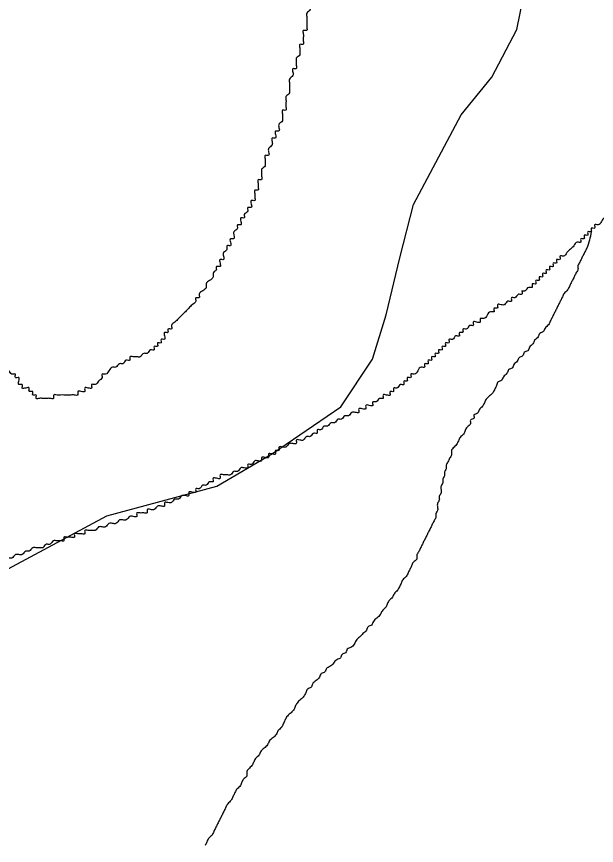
# Model space of a CAD drawing. Extents: x 813775 to 1157140, y 1757555 to 1979907.
# Drawn here: x 1016352 to 1017285, y 1868261 to 1869593 of the extents above; entities that cross this region are included whole.
import ezdxf

# ---------------------------------------------------------------- set-up
doc = ezdxf.new("R2010")
doc.units = 0
doc.layers.add('Level 2', color=7, linetype='Continuous')
doc.layers.add('Level 35', color=7, linetype='Continuous')

msp = doc.modelspace()

# ---------------------------------------------------------------- linework, layer by layer
at = {"layer": 'Level 2'}
msp.add_lwpolyline([(1015520.1, 1868174.2), (1015713.8, 1868418.7), (1015862.1, 1868529.3), (1016024.2, 1868593.5), (1016316.5, 1868693.9), (1016497.4, 1868790.7), (1016674.6, 1868838.2), (1016764.2, 1868891.2), (1016873.8, 1868966.1), (1016924.9, 1869042.8), (1016946.9, 1869114), (1016968.8, 1869205.4), (1016990.7, 1869291.2), (1017067.4, 1869435.5), (1017116.8, 1869495.8), (1017156.8, 1869572.6), (1017173.6, 1869654.6), (1017171.5, 1869805.8), (1017169.4, 1869923.5), (1017177.8, 1869990.7), (1017205.1, 1870047.4), (1017240.8, 1870097.9), (1017301.8, 1870142)], dxfattribs=at)
at = {"layer": 'Level 35'}
for points in [[(1017092.5, 1869945.1), (1017087, 1869939.5), (1017081.4, 1869934), (1017081.4, 1869928.4), (1017075.8, 1869928.4), (1017075.8, 1869922.8), (1017070.2, 1869922.8), (1017064.6, 1869917.2), (1017059.1, 1869911.6), (1017053.5, 1869906.1), (1017047.9, 1869900.5), (1017042.3, 1869900.5), (1017042.3, 1869894.9), (1017036.7, 1869894.9), (1017036.7, 1869889.3), (1017031.2, 1869889.3), (1017025.6, 1869889.3), (1017025.6, 1869883.7), (1017020, 1869883.7), (1017020, 1869878.1), (1017014.4, 1869878.1), (1017008.8, 1869872.6), (1017003.3, 1869867), (1016997.7, 1869867), (1016997.7, 1869861.4), (1016992.1, 1869861.4), (1016992.1, 1869855.8), (1016986.5, 1869855.8), (1016980.9, 1869850.2), (1016975.4, 1869844.7), (1016969.8, 1869844.7), (1016969.8, 1869839.1), (1016964.2, 1869839.1), (1016964.2, 1869833.5), (1016958.6, 1869833.5), (1016953.1, 1869827.9), (1016947.5, 1869827.9), (1016947.5, 1869822.3), (1016941.9, 1869822.3), (1016936.3, 1869816.7), (1016930.7, 1869811.2), (1016925.2, 1869811.2), (1016925.2, 1869805.6), (1016919.6, 1869805.6), (1016919.6, 1869800), (1016914, 1869800), (1016908.4, 1869794.4), (1016902.8, 1869794.4), (1016902.8, 1869788.8), (1016897.3, 1869783.3), (1016897.3, 1869777.7), (1016891.7, 1869777.7), (1016891.7, 1869772.1), (1016886.1, 1869772.1), (1016886.1, 1869766.5), (1016880.5, 1869760.9), (1016880.5, 1869755.3), (1016874.9, 1869755.3), (1016874.9, 1869749.8), (1016874.9, 1869744.2), (1016869.4, 1869738.6), (1016869.4, 1869733), (1016863.8, 1869727.4), (1016863.8, 1869721.9), (1016863.8, 1869716.3), (1016858.2, 1869716.3), (1016858.2, 1869710.7), (1016858.2, 1869705.1), (1016858.2, 1869699.5), (1016852.6, 1869699.5), (1016852.6, 1869693.9), (1016852.6, 1869688.4), (1016847.1, 1869688.4), (1016847.1, 1869682.8), (1016847.1, 1869677.2), (1016841.5, 1869671.6), (1016841.5, 1869666), (1016841.5, 1869660.5), (1016835.9, 1869654.9), (1016835.9, 1869649.3), (1016835.9, 1869643.7), (1016830.3, 1869638.1), (1016830.3, 1869632.5), (1016830.3, 1869627), (1016830.3, 1869621.4), (1016824.7, 1869621.4), (1016824.7, 1869615.8), (1016824.7, 1869610.2), (1016824.7, 1869604.6), (1016819.2, 1869599.1), (1016819.2, 1869593.5)], [(1016819.2, 1869593.5), (1016819.2, 1869587.9), (1016819.2, 1869582.3), (1016819.2, 1869576.7), (1016819.2, 1869571.1), (1016813.6, 1869571.1), (1016813.6, 1869565.6), (1016813.6, 1869560), (1016813.6, 1869554.4), (1016813.6, 1869548.8), (1016808, 1869548.8), (1016808, 1869543.2), (1016808, 1869537.6), (1016808, 1869532.1), (1016802.4, 1869526.5), (1016802.4, 1869520.9), (1016802.4, 1869515.3), (1016802.4, 1869509.7), (1016796.8, 1869509.7), (1016796.8, 1869504.2), (1016796.8, 1869498.6), (1016791.3, 1869493), (1016791.3, 1869487.4), (1016791.3, 1869481.8), (1016791.3, 1869476.2), (1016791.3, 1869470.7), (1016785.7, 1869465.1), (1016785.7, 1869459.5), (1016785.7, 1869453.9), (1016785.7, 1869448.3), (1016785.7, 1869442.8), (1016780.1, 1869442.8), (1016780.1, 1869437.2), (1016780.1, 1869431.6), (1016780.1, 1869426), (1016774.5, 1869420.4), (1016774.5, 1869414.8), (1016774.5, 1869409.3), (1016768.9, 1869409.3), (1016768.9, 1869403.7), (1016768.9, 1869398.1), (1016763.4, 1869398.1), (1016763.4, 1869392.5), (1016763.4, 1869386.9), (1016757.8, 1869381.4), (1016757.8, 1869375.8), (1016757.8, 1869370.2), (1016752.2, 1869370.2), (1016752.2, 1869364.6), (1016752.2, 1869359), (1016752.2, 1869353.4), (1016746.6, 1869347.9), (1016746.6, 1869342.3), (1016746.6, 1869336.7), (1016746.6, 1869331.1), (1016741, 1869331.1), (1016741, 1869325.5), (1016741, 1869320), (1016741, 1869314.4), (1016735.5, 1869314.4), (1016735.5, 1869308.8), (1016735.5, 1869303.2), (1016735.5, 1869297.6), (1016729.9, 1869297.6), (1016729.9, 1869292), (1016729.9, 1869286.5), (1016724.3, 1869286.5), (1016724.3, 1869280.9), (1016718.7, 1869275.3), (1016718.7, 1869269.7), (1016713.2, 1869269.7), (1016713.2, 1869264.1), (1016713.2, 1869258.6), (1016707.6, 1869258.6), (1016707.6, 1869253), (1016702, 1869247.4), (1016702, 1869241.8), (1016702, 1869236.2), (1016696.4, 1869236.2), (1016696.4, 1869230.6), (1016696.4, 1869225.1), (1016690.8, 1869225.1), (1016690.8, 1869219.5), (1016685.3, 1869213.9), (1016685.3, 1869208.3), (1016685.3, 1869202.7), (1016679.7, 1869202.7), (1016679.7, 1869197.2), (1016679.7, 1869191.6), (1016674.1, 1869191.6), (1016674.1, 1869186)], [(1017477.5, 1869437.2), (1017471.9, 1869437.2), (1017471.9, 1869431.6), (1017466.3, 1869431.6), (1017466.3, 1869426), (1017460.8, 1869426), (1017460.8, 1869420.4), (1017455.2, 1869420.4), (1017455.2, 1869414.8), (1017449.6, 1869414.8), (1017449.6, 1869409.3), (1017444, 1869409.3), (1017438.4, 1869403.7), (1017432.9, 1869398.1), (1017427.3, 1869398.1), (1017427.3, 1869392.5), (1017421.7, 1869392.5), (1017421.7, 1869386.9), (1017416.1, 1869381.4), (1017410.5, 1869381.4), (1017410.5, 1869375.8), (1017405, 1869375.8), (1017405, 1869370.2), (1017399.4, 1869364.6), (1017393.8, 1869359), (1017388.2, 1869353.4), (1017382.6, 1869347.9), (1017382.6, 1869342.3), (1017377.1, 1869342.3), (1017377.1, 1869336.7), (1017371.5, 1869331.1), (1017365.9, 1869325.5), (1017360.3, 1869320), (1017354.8, 1869320), (1017354.8, 1869314.4), (1017349.2, 1869314.4), (1017343.6, 1869314.4), (1017343.6, 1869308.8), (1017338, 1869308.8), (1017338, 1869303.2), (1017332.4, 1869303.2), (1017332.4, 1869297.6), (1017326.9, 1869297.6), (1017326.9, 1869292), (1017321.3, 1869292), (1017321.3, 1869286.5), (1017315.7, 1869286.5), (1017315.7, 1869280.9), (1017310.1, 1869280.9), (1017310.1, 1869275.3), (1017304.5, 1869275.3), (1017304.5, 1869269.7), (1017299, 1869269.7), (1017293.4, 1869264.1), (1017287.8, 1869258.6), (1017282.2, 1869258.6), (1017282.2, 1869253), (1017276.6, 1869253), (1017276.6, 1869247.4), (1017271.1, 1869247.4), (1017271.1, 1869241.8), (1017265.5, 1869241.8), (1017265.5, 1869236.2), (1017259.9, 1869236.2), (1017259.9, 1869230.6), (1017254.3, 1869230.6), (1017248.7, 1869225.1), (1017243.2, 1869219.5), (1017237.6, 1869213.9), (1017232, 1869208.3), (1017226.4, 1869208.3), (1017226.4, 1869202.7), (1017220.9, 1869202.7), (1017220.9, 1869197.2), (1017215.3, 1869197.2), (1017215.3, 1869191.6), (1017209.7, 1869191.6), (1017209.7, 1869186), (1017204.1, 1869186), (1017204.1, 1869180.4), (1017198.5, 1869180.4), (1017198.5, 1869174.8), (1017193, 1869174.8), (1017193, 1869169.2), (1017187.4, 1869169.2), (1017187.4, 1869163.7), (1017181.8, 1869163.7), (1017181.8, 1869158.1), (1017176.2, 1869158.1), (1017170.6, 1869152.5), (1017165.1, 1869152.5)], [(1017276.6, 1869247.4), (1017269.4, 1869220.9), (1017266.6, 1869215.3), (1017263.8, 1869209.7), (1017261, 1869204.1), (1017258.2, 1869198.5), (1017255.4, 1869193), (1017255.4, 1869187.4), (1017252.7, 1869181.8), (1017249.9, 1869176.2), (1017247.1, 1869170.6), (1017244.3, 1869165.1), (1017241.5, 1869159.5), (1017238.7, 1869153.9), (1017233.1, 1869148.3), (1017230.3, 1869142.7), (1017227.6, 1869137.1), (1017224.8, 1869131.6), (1017222, 1869126), (1017219.2, 1869120.4), (1017216.4, 1869114.8), (1017213.6, 1869109.2), (1017210.8, 1869103.7), (1017208, 1869098.1), (1017202.4, 1869092.5), (1017199.7, 1869086.9), (1017194.1, 1869084.1), (1017191.3, 1869078.5), (1017185.7, 1869073), (1017182.9, 1869067.4), (1017177.3, 1869061.8), (1017174.6, 1869056.2), (1017169, 1869053.4), (1017166.2, 1869047.8), (1017160.6, 1869045), (1017157.8, 1869039.5), (1017152.2, 1869033.9), (1017149.4, 1869028.3), (1017143.9, 1869025.5), (1017141.1, 1869019.9), (1017135.5, 1869014.3), (1017132.7, 1869008.8), (1017127.1, 1869006), (1017124.3, 1869000.4), (1017121.6, 1868994.8), (1017118.8, 1868989.2), (1017113.2, 1868983.6), (1017107.6, 1868978.1), (1017104.8, 1868972.5), (1017102, 1868966.9), (1017096.4, 1868961.3), (1017093.7, 1868955.7), (1017088.1, 1868952.9), (1017088.1, 1868947.4), (1017082.5, 1868944.6), (1017082.5, 1868939), (1017076.9, 1868933.4), (1017074.1, 1868927.8), (1017071.3, 1868922.2), (1017065.8, 1868916.7), (1017063, 1868911.1), (1017060.2, 1868905.5), (1017054.6, 1868899.9), (1017051.8, 1868894.3), (1017051.8, 1868888.8), (1017049, 1868883.2), (1017046.2, 1868877.6), (1017043.4, 1868872), (1017043.4, 1868866.4), (1017040.7, 1868860.8), (1017040.7, 1868855.3), (1017037.9, 1868849.7), (1017037.9, 1868844.1), (1017035.1, 1868838.5), (1017035.1, 1868832.9), (1017035.1, 1868827.4), (1017032.3, 1868821.8), (1017032.3, 1868816.2), (1017029.5, 1868810.6), (1017029.5, 1868805), (1017029.5, 1868799.4), (1017026.7, 1868793.9), (1017026.7, 1868788.3), (1017023.9, 1868782.7), (1017021.1, 1868777.1), (1017018.3, 1868771.5), (1017015.5, 1868766), (1017012.8, 1868760.4), (1017010, 1868754.8), (1017007.2, 1868749.2), (1017004.4, 1868743.6)], [(1016674.1, 1869186), (1016668.5, 1869180.4), (1016668.5, 1869174.8), (1016662.9, 1869169.2), (1016657.4, 1869163.7), (1016657.4, 1869158.1), (1016651.8, 1869152.5), (1016646.2, 1869146.9), (1016646.2, 1869141.3), (1016640.6, 1869141.3), (1016640.6, 1869135.8), (1016635, 1869130.2), (1016629.5, 1869124.6), (1016623.9, 1869119), (1016618.3, 1869113.4), (1016612.7, 1869107.8), (1016607.1, 1869102.3), (1016601.6, 1869096.7), (1016601.6, 1869091.1), (1016596, 1869091.1), (1016596, 1869085.5), (1016590.4, 1869085.5), (1016590.4, 1869079.9), (1016590.4, 1869074.4), (1016584.8, 1869074.4), (1016584.8, 1869068.8), (1016579.3, 1869068.8), (1016579.3, 1869063.2), (1016573.7, 1869063.2), (1016573.7, 1869057.6), (1016568.1, 1869057.6), (1016562.5, 1869052), (1016556.9, 1869052), (1016551.4, 1869046.4), (1016545.8, 1869046.4), (1016540.2, 1869046.4), (1016534.6, 1869046.4), (1016534.6, 1869040.9), (1016529, 1869040.9), (1016523.5, 1869035.3), (1016517.9, 1869035.3), (1016512.3, 1869029.7), (1016506.7, 1869029.7), (1016501.1, 1869024.1), (1016495.6, 1869018.5), (1016490, 1869018.5), (1016490, 1869013), (1016484.4, 1869007.4), (1016478.8, 1869001.8), (1016473.2, 1869001.8), (1016473.2, 1868996.2), (1016467.7, 1868996.2), (1016462.1, 1868996.2), (1016462.1, 1868990.6), (1016456.5, 1868990.6), (1016450.9, 1868990.6), (1016450.9, 1868985), (1016445.4, 1868985), (1016439.8, 1868985), (1016434.2, 1868985), (1016428.6, 1868985), (1016423, 1868985), (1016417.5, 1868985), (1016411.9, 1868985), (1016411.9, 1868979.5), (1016406.3, 1868979.5), (1016400.7, 1868979.5), (1016395.1, 1868979.5), (1016389.6, 1868979.5), (1016384, 1868979.5), (1016384, 1868985), (1016378.4, 1868985), (1016378.4, 1868990.6), (1016372.8, 1868990.6), (1016372.8, 1868996.2), (1016367.2, 1868996.2), (1016361.7, 1868996.2), (1016361.7, 1869001.8), (1016356.1, 1869001.8), (1016356.1, 1869007.4), (1016356.1, 1869013), (1016350.5, 1869013), (1016350.5, 1869018.5), (1016344.9, 1869018.5), (1016339.3, 1869024.1), (1016333.8, 1869024.1), (1016333.8, 1869029.7), (1016328.2, 1869029.7), (1016328.2, 1869035.3), (1016322.6, 1869035.3), (1016322.6, 1869040.9)], [(1017165.1, 1869152.5), (1017165.1, 1869146.9), (1017159.5, 1869146.9), (1017153.9, 1869141.3), (1017148.3, 1869141.3), (1017148.3, 1869135.8), (1017142.7, 1869135.8), (1017137.2, 1869130.2), (1017131.6, 1869130.2), (1017126, 1869130.2), (1017126, 1869124.6), (1017120.4, 1869124.6), (1017120.4, 1869119), (1017114.8, 1869119), (1017109.3, 1869113.4), (1017103.7, 1869107.8), (1017098.1, 1869107.8), (1017098.1, 1869102.3), (1017092.5, 1869102.3), (1017087, 1869102.3), (1017087, 1869096.7), (1017081.4, 1869096.7), (1017075.8, 1869091.1), (1017070.2, 1869091.1), (1017070.2, 1869085.5), (1017064.6, 1869085.5), (1017064.6, 1869079.9), (1017059.1, 1869079.9), (1017053.5, 1869074.4), (1017047.9, 1869074.4), (1017047.9, 1869068.8), (1017042.3, 1869068.8), (1017042.3, 1869063.2), (1017036.7, 1869063.2), (1017036.7, 1869057.6), (1017031.2, 1869057.6), (1017031.2, 1869052), (1017025.6, 1869052), (1017025.6, 1869046.4), (1017020, 1869046.4), (1017020, 1869040.9), (1017014.4, 1869040.9), (1017014.4, 1869035.3), (1017008.8, 1869035.3), (1017008.8, 1869029.7), (1017003.3, 1869029.7), (1016997.7, 1869024.1), (1016992.1, 1869018.5), (1016986.5, 1869018.5), (1016986.5, 1869013), (1016980.9, 1869013), (1016980.9, 1869007.4), (1016975.4, 1869007.4), (1016975.4, 1869001.8), (1016969.8, 1869001.8), (1016964.2, 1868996.2), (1016958.6, 1868996.2), (1016958.6, 1868990.6), (1016953.1, 1868990.6), (1016953.1, 1868985), (1016947.5, 1868985), (1016941.9, 1868985), (1016941.9, 1868979.5), (1016936.3, 1868979.5), (1016930.7, 1868973.9), (1016925.2, 1868973.9), (1016925.2, 1868968.3), (1016919.6, 1868968.3), (1016914, 1868968.3), (1016914, 1868962.7), (1016908.4, 1868962.7), (1016902.8, 1868962.7), (1016902.8, 1868957.1), (1016897.3, 1868957.1), (1016891.7, 1868957.1), (1016886.1, 1868951.6), (1016880.5, 1868951.6), (1016874.9, 1868946), (1016869.4, 1868946), (1016863.8, 1868940.4), (1016858.2, 1868940.4), (1016852.6, 1868934.8), (1016847.1, 1868934.8), (1016841.5, 1868929.2), (1016835.9, 1868929.2), (1016835.9, 1868923.6), (1016830.3, 1868923.6), (1016824.7, 1868918.1), (1016819.2, 1868918.1), (1016813.6, 1868912.5), (1016808, 1868912.5)], [(1016808, 1868912.5), (1016802.4, 1868912.5), (1016802.4, 1868906.9), (1016796.8, 1868906.9), (1016791.3, 1868906.9), (1016785.7, 1868901.3), (1016780.1, 1868901.3), (1016774.5, 1868901.3), (1016774.5, 1868895.7), (1016768.9, 1868895.7), (1016768.9, 1868890.2), (1016763.4, 1868890.2), (1016757.8, 1868890.2), (1016757.8, 1868884.6), (1016752.2, 1868884.6), (1016746.6, 1868884.6), (1016746.6, 1868879), (1016741, 1868879), (1016735.5, 1868879), (1016729.9, 1868873.4), (1016724.3, 1868873.4), (1016724.3, 1868867.8), (1016718.7, 1868867.8), (1016713.2, 1868867.8), (1016707.6, 1868862.2), (1016702, 1868862.2), (1016696.4, 1868856.7), (1016690.8, 1868856.7), (1016685.3, 1868856.7), (1016679.7, 1868856.7), (1016679.7, 1868851.1), (1016674.1, 1868851.1), (1016668.5, 1868851.1), (1016668.5, 1868845.5), (1016662.9, 1868845.5), (1016657.4, 1868839.9), (1016651.8, 1868839.9), (1016646.2, 1868834.3), (1016640.6, 1868834.3), (1016640.6, 1868828.8), (1016635, 1868828.8), (1016629.5, 1868828.8), (1016629.5, 1868823.2), (1016623.9, 1868823.2), (1016618.3, 1868823.2), (1016612.7, 1868817.6), (1016607.1, 1868817.6), (1016601.6, 1868812), (1016596, 1868812), (1016590.4, 1868812), (1016590.4, 1868806.4), (1016584.8, 1868806.4), (1016579.3, 1868806.4), (1016573.7, 1868800.8), (1016568.1, 1868800.8), (1016562.5, 1868800.8), (1016562.5, 1868795.3), (1016556.9, 1868795.3), (1016551.4, 1868795.3), (1016545.8, 1868795.3), (1016545.8, 1868789.7), (1016540.2, 1868789.7), (1016534.6, 1868789.7), (1016529, 1868784.1), (1016523.5, 1868784.1), (1016517.9, 1868784.1), (1016512.3, 1868778.5), (1016506.7, 1868778.5), (1016501.1, 1868778.5), (1016495.6, 1868772.9), (1016490, 1868772.9), (1016484.4, 1868772.9), (1016478.8, 1868767.3), (1016473.2, 1868767.3), (1016467.7, 1868767.3), (1016462.1, 1868767.3), (1016462.1, 1868761.8), (1016456.5, 1868761.8), (1016450.9, 1868761.8), (1016445.4, 1868761.8), (1016445.4, 1868756.2), (1016439.8, 1868756.2), (1016434.2, 1868756.2), (1016428.6, 1868756.2), (1016428.6, 1868750.6), (1016423, 1868750.6), (1016417.5, 1868750.6), (1016411.9, 1868750.6), (1016406.3, 1868745), (1016400.7, 1868745), (1016395.1, 1868739.4)], [(1016395.1, 1868739.4), (1016389.6, 1868739.4), (1016384, 1868739.4), (1016378.4, 1868739.4), (1016372.8, 1868733.9), (1016367.2, 1868733.9), (1016361.7, 1868728.3), (1016356.1, 1868728.3), (1016350.5, 1868728.3), (1016344.9, 1868722.7), (1016339.3, 1868722.7), (1016333.8, 1868722.7), (1016328.2, 1868722.7), (1016328.2, 1868717.1), (1016322.6, 1868717.1), (1016317, 1868717.1), (1016311.5, 1868717.1), (1016311.5, 1868711.5), (1016305.9, 1868711.5), (1016300.3, 1868711.5), (1016294.7, 1868711.5), (1016289.1, 1868711.5), (1016289.1, 1868705.9), (1016283.6, 1868705.9), (1016278, 1868705.9), (1016272.4, 1868705.9), (1016266.8, 1868705.9), (1016261.2, 1868700.4), (1016255.7, 1868700.4), (1016250.1, 1868700.4), (1016244.5, 1868700.4), (1016238.9, 1868700.4), (1016233.3, 1868694.8), (1016227.8, 1868694.8), (1016222.2, 1868694.8), (1016216.6, 1868694.8), (1016211, 1868694.8), (1016211, 1868689.2), (1016205.4, 1868689.2), (1016199.9, 1868689.2), (1016194.3, 1868689.2), (1016194.3, 1868683.6), (1016188.7, 1868683.6), (1016183.1, 1868683.6), (1016177.6, 1868683.6), (1016172, 1868678), (1016166.4, 1868678), (1016160.8, 1868672.5), (1016155.2, 1868672.5), (1016149.7, 1868672.5), (1016144.1, 1868666.9), (1016138.5, 1868666.9), (1016132.9, 1868666.9), (1016132.9, 1868661.3), (1016127.3, 1868661.3), (1016121.8, 1868661.3), (1016116.2, 1868655.7), (1016110.6, 1868655.7), (1016105, 1868655.7), (1016105, 1868650.1), (1016099.4, 1868650.1), (1016093.9, 1868650.1), (1016093.9, 1868644.5), (1016088.3, 1868644.5), (1016082.7, 1868644.5), (1016077.1, 1868639), (1016071.5, 1868639), (1016066, 1868639), (1016060.4, 1868633.4), (1016054.8, 1868633.4), (1016049.2, 1868627.8), (1016043.7, 1868627.8), (1016038.1, 1868627.8), (1016032.5, 1868627.8), (1016032.5, 1868622.2), (1016026.9, 1868622.2), (1016021.3, 1868622.2), (1016015.8, 1868622.2), (1016015.8, 1868616.6), (1016010.2, 1868616.6), (1016004.6, 1868616.6), (1015999, 1868616.6), (1015999, 1868611.1), (1015993.4, 1868611.1), (1015987.9, 1868611.1), (1015982.3, 1868611.1), (1015982.3, 1868605.5), (1015976.7, 1868605.5), (1015971.1, 1868605.5), (1015965.5, 1868599.9), (1015960, 1868599.9)], [(1017004.4, 1868743.6), (1017001.6, 1868738), (1016998.8, 1868732.5), (1016996, 1868726.9), (1016996, 1868721.3), (1016990.4, 1868715.7), (1016987.7, 1868710.1), (1016984.9, 1868704.6), (1016982.1, 1868699), (1016979.3, 1868693.4), (1016973.7, 1868687.8), (1016970.9, 1868682.2), (1016968.1, 1868676.6), (1016965.3, 1868671.1), (1016959.8, 1868665.5), (1016957, 1868659.9), (1016951.4, 1868654.3), (1016948.6, 1868648.7), (1016945.8, 1868643.2), (1016940.2, 1868637.6), (1016937.4, 1868632), (1016931.9, 1868626.4), (1016926.3, 1868620.8), (1016923.5, 1868615.2), (1016917.9, 1868612.5), (1016915.1, 1868606.9), (1016909.5, 1868601.3), (1016904, 1868595.7), (1016898.4, 1868590.1), (1016895.6, 1868584.5), (1016890, 1868579), (1016884.4, 1868576.2), (1016881.6, 1868570.6), (1016876.1, 1868567.8), (1016873.3, 1868562.2), (1016867.7, 1868559.4), (1016862.1, 1868553.8), (1016856.5, 1868548.3), (1016851, 1868545.5), (1016848.2, 1868539.9), (1016842.6, 1868537.1), (1016839.8, 1868531.5), (1016834.2, 1868525.9), (1016828.6, 1868520.3), (1016825.9, 1868514.8), (1016820.3, 1868512), (1016817.5, 1868506.4), (1016814.7, 1868500.8), (1016809.1, 1868495.2), (1016803.5, 1868489.6), (1016800.7, 1868484.1), (1016798, 1868478.5), (1016792.4, 1868472.9), (1016786.8, 1868467.3), (1016784, 1868461.7), (1016781.2, 1868456.2), (1016778.4, 1868450.6), (1016772.9, 1868445), (1016770.1, 1868439.4), (1016764.5, 1868433.8), (1016758.9, 1868428.2), (1016756.1, 1868422.7), (1016750.5, 1868417.1), (1016745, 1868411.5), (1016742.2, 1868405.9), (1016736.6, 1868400.3), (1016733.8, 1868394.8), (1016731, 1868389.2), (1016725.4, 1868383.6), (1016722.6, 1868378), (1016722.6, 1868372.4), (1016717.1, 1868366.8), (1016714.3, 1868361.3), (1016711.5, 1868355.7), (1016705.9, 1868350.1), (1016703.1, 1868344.5), (1016700.3, 1868338.9), (1016697.5, 1868333.4), (1016692, 1868327.8), (1016689.2, 1868322.2), (1016686.4, 1868316.6), (1016683.6, 1868311), (1016680.8, 1868305.4), (1016678, 1868299.9), (1016675.2, 1868294.3), (1016672.4, 1868288.7), (1016669.6, 1868283.1), (1016666.8, 1868277.5), (1016661.3, 1868272), (1016658.5, 1868266.4), (1016655.7, 1868260.8)]]:
    msp.add_spline(points, degree=3, dxfattribs=at)

doc.saveas('drawing.dxf')
